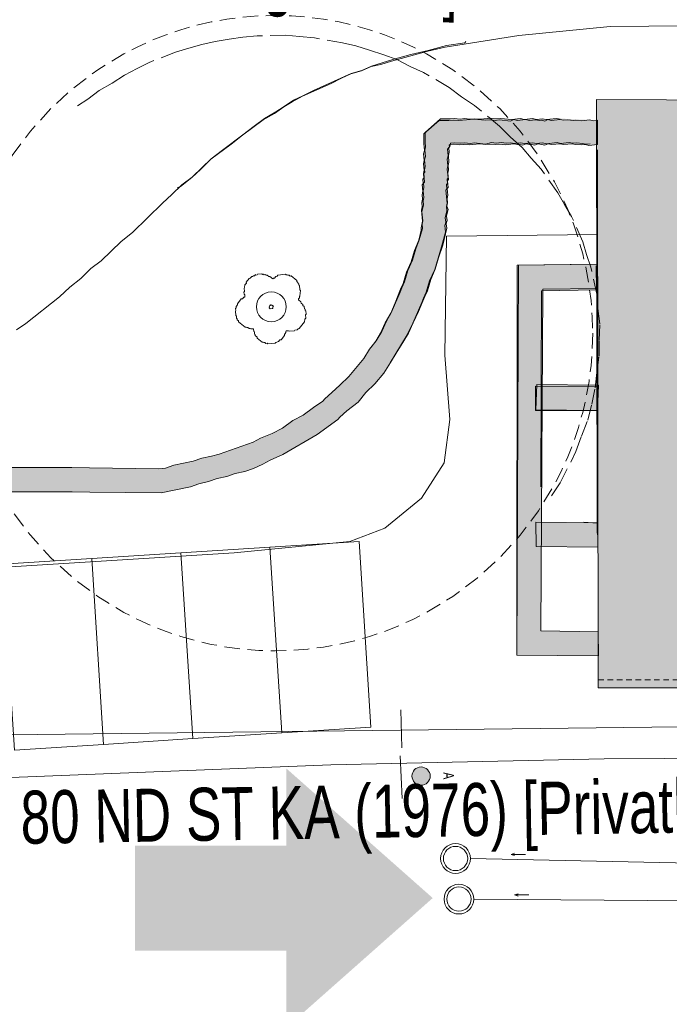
# Model space of a CAD drawing. Header units: metres. Extents: x -740 to 758, y -633 to 854.
# Tile 528 of 656: x -58 to -41, y -10 to 17. Entities that reach past the tile are written whole.
import ezdxf

# ---------------------------------------------------------------- set-up
doc = ezdxf.new("R2010")
doc.units = ezdxf.units.M
doc.header["$MEASUREMENT"] = 0
doc.linetypes.add('416_208', pattern=[0.624, 0.416, -0.208])
doc.linetypes.add('Strichlinie_ eng', pattern=[0.23, 0.15, -0.08])
for name, color, linetype in [('01_Bestand_Schrankenanlage_Leitungen', 7, 'Continuous'), ('Gas.LOVION', 7, 'Continuous'), ('Gis.LOVION', 7, 'Continuous'), ('Grundkarte.LOVION', 7, 'Continuous'), ('Stellplaetze', 7, 'Continuous'), ('Telko.LOVION', 7, 'Continuous'), ('Wasser.LOVION', 7, 'Continuous')]:
    doc.layers.add(name, color=color, linetype=linetype)
doc.styles.add('ERSTELLTER_STIL_1', font='arial.ttf')

# ---------------------------------------------------------------- blocks, each defined once
blk = doc.blocks.new('Hauptzufahrt 23')
at = {"layer": 'Grundkarte.LOVION', "linetype": 'Continuous', "lineweight": 18}
blk.add_hatch(color=7, dxfattribs=at).paths.add_polyline_path([(-4, -1.41), (0.062, -1.41), (0.062, -3.484), (4, 0), (0.062, 3.484), (0.062, 1.41), (-4, 1.41)])

msp = doc.modelspace()

# ---------------------------------------------------------------- hatches: boundary and pattern name
at = {"layer": 'Grundkarte.LOVION', "linetype": 'Continuous', "lineweight": 18}
for color, points in [(9, [(-42.499, 14.79), (-42.484, 3.147), (-42.46, 3.127), (-42.453, -1.009), (-37.406, -1.027), (-30.153, -1.009), (-30.076, 1.431), (-29.343, 1.446), (-27.569, 1.442), (-26.802, 1.458), (-26.772, 0), (0, 0), (-0.173, 15.973), (-27.188, 15.992), (-27.223, 14.835), (-31.239, 14.797), (-34.989, 14.756)]), (9, [(-46.308, 13.629), (-46.158, 13.614), (-46.041, 13.625), (-45.892, 13.61), (-45.775, 13.622), (-45.476, 13.592), (-45.333, 13.636), (-45.184, 13.621), (-45.066, 13.632), (-44.917, 13.617), (-44.8, 13.628), (-44.709, 13.608), (-44.534, 13.625), (-44.443, 13.604), (-44.209, 13.627), (-44.118, 13.606), (-43.943, 13.624), (-43.852, 13.603), (-43.559, 13.632), (-43.468, 13.611), (-43.234, 13.634), (-43.143, 13.613), (-43.026, 13.625), (-42.877, 13.61), (-42.786, 13.589), (-42.498, 13.597), (-42.498, 14.229), (-43.563, 14.281), (-43.856, 14.253), (-43.947, 14.273), (-44.123, 14.256), (-44.213, 14.277), (-44.447, 14.254), (-44.538, 14.275), (-44.772, 14.252), (-45.071, 14.282), (-45.188, 14.27), (-45.337, 14.285), (-45.63, 14.257), (-45.779, 14.272), (-45.896, 14.26), (-46.046, 14.275), (-46.163, 14.264), (-46.312, 14.279), (-46.429, 14.267), (-46.695, 14.271), (-47.103, 13.906), (-47.107, 13.639), (-47.095, 13.522), (-47.116, 13.432), (-47.099, 13.256), (-47.119, 13.165), (-47.102, 12.99), (-47.123, 12.899), (-47.117, 12.84), (-47.144, 12.808), (-47.121, 12.574), (-47.147, 12.542), (-47.136, 12.425), (-47.156, 12.334), (-47.139, 12.158), (-47.16, 12.068), (-47.148, 11.951), (-47.19, 11.769), (-47.167, 11.535), (-47.187, 11.444), (-47.176, 11.327), (-47.265, 11.023), (-47.359, 10.777), (-47.447, 10.473), (-47.568, 10.195), (-47.656, 9.891), (-47.73, 9.736), (-47.777, 9.613), (-48.018, 9.058), (-48.145, 8.839), (-48.265, 8.561), (-48.418, 8.309), (-48.603, 8.084), (-48.756, 7.833), (-49.152, 7.351), (-49.395, 7.12), (-49.612, 6.922), (-49.803, 6.755), (-49.856, 6.691), (-50.105, 6.519), (-50.38, 6.315), (-50.662, 6.169), (-50.937, 5.965), (-51.219, 5.819), (-51.532, 5.7), (-51.728, 5.592), (-52.642, 5.266), (-52.844, 5.217), (-53.105, 5.162), (-53.334, 5.08), (-53.855, 4.97), (-54.083, 4.889), (-54.259, 4.871), (-56.123, 4.896), (-56.597, 4.909), (-59.021, 4.908), (-60.119, 4.949), (-61.418, 4.94), (-63.842, 4.939), (-66.239, 4.971), (-68.13, 4.963), (-68.662, 4.97), (-71.086, 4.97), (-72.119, 4.958), (-73.477, 4.943), (-75.901, 4.943), (-76.135, 4.92), (-78.319, 4.883), (-80.119, 4.855), (-80.71, 4.857), (-81.503, 4.809), (-82.058, 4.134), (-80.706, 4.207), (-80.114, 4.205), (-78.314, 4.234), (-76.131, 4.27), (-75.896, 4.293), (-73.473, 4.293), (-72.115, 4.308), (-71.081, 4.32), (-68.658, 4.321), (-66.261, 4.289), (-64.104, 4.293), (-63.837, 4.29), (-61.414, 4.29), (-60.141, 4.267), (-59.017, 4.258), (-56.593, 4.259), (-56.119, 4.246), (-54.196, 4.227), (-53.414, 4.392), (-53.186, 4.474), (-52.925, 4.529), (-52.697, 4.61), (-52.436, 4.665), (-52.207, 4.747), (-51.947, 4.802), (-51.718, 4.883), (-51.463, 4.997), (-51.267, 5.105), (-50.927, 5.256), (-50.004, 5.79), (-49.453, 6.198), (-49.4, 6.263), (-49.209, 6.429), (-48.907, 6.665), (-48.696, 6.923), (-48.453, 7.153), (-48.215, 7.443), (-48.036, 7.726), (-47.883, 7.977), (-47.704, 8.261), (-47.551, 8.512), (-47.43, 8.79), (-47.283, 9.1), (-47.163, 9.378), (-47.116, 9.501), (-47.042, 9.656), (-46.954, 9.96), (-46.833, 10.238), (-46.745, 10.542), (-46.63, 10.878), (-46.526, 11.332), (-46.538, 11.449), (-46.517, 11.539), (-46.528, 11.657), (-46.487, 11.838), (-46.525, 11.923), (-46.504, 12.014), (-46.516, 12.131), (-46.495, 12.221), (-46.512, 12.397), (-46.486, 12.429), (-46.503, 12.605), (-46.477, 12.637), (-46.494, 12.813), (-46.473, 12.903), (-46.484, 13.02), (-46.464, 13.111), (-46.481, 13.287), (-46.46, 13.377), (-46.472, 13.495), (-46.445, 13.527), (-46.425, 13.617)]), (254, [(-46.342, 13.587), (-46.193, 13.572), (-46.076, 13.583), (-45.926, 13.568), (-45.634, 13.597), (-45.484, 13.582), (-45.367, 13.593), (-45.218, 13.579), (-45.101, 13.59), (-44.952, 13.575), (-44.718, 13.598), (-44.627, 13.577), (-44.568, 13.583), (-44.478, 13.562), (-44.393, 13.6), (-44.302, 13.579), (-44.243, 13.585), (-44.153, 13.564), (-44.068, 13.602), (-43.886, 13.561), (-43.801, 13.599), (-43.711, 13.578), (-43.477, 13.601), (-43.386, 13.58), (-43.152, 13.603), (-43.061, 13.583), (-42.912, 13.568), (-42.795, 13.579), (-42.704, 13.558), (-42.47, 13.581), (-42.474, 14.231), (-42.591, 14.22), (-42.682, 14.24), (-42.916, 14.217), (-43.065, 14.232), (-43.124, 14.227), (-43.273, 14.242), (-43.39, 14.23), (-43.481, 14.251), (-43.715, 14.228), (-43.806, 14.249), (-43.891, 14.211), (-43.981, 14.231), (-44.04, 14.226), (-44.131, 14.246), (-44.306, 14.229), (-44.397, 14.25), (-44.631, 14.227), (-44.722, 14.248), (-44.807, 14.21), (-45.105, 14.24), (-45.223, 14.228), (-45.372, 14.243), (-45.489, 14.232), (-45.787, 14.262), (-46.197, 14.222), (-46.346, 14.237), (-46.464, 14.225), (-46.73, 14.229), (-47.138, 13.864), (-47.141, 13.597), (-47.124, 13.422), (-47.145, 13.331), (-47.127, 13.155), (-47.148, 13.065), (-47.131, 12.889), (-47.152, 12.798), (-47.14, 12.681), (-47.167, 12.649), (-47.155, 12.532), (-47.182, 12.5), (-47.164, 12.324), (-47.185, 12.234), (-47.174, 12.116), (-47.194, 12.026), (-47.183, 11.909), (-47.204, 11.818), (-47.175, 11.525), (-47.216, 11.344), (-47.211, 11.285), (-47.273, 11.013), (-47.393, 10.735), (-47.482, 10.431), (-47.602, 10.153), (-47.691, 9.849), (-47.764, 9.694), (-47.906, 9.326), (-48.026, 9.048), (-48.179, 8.797), (-48.3, 8.519), (-48.426, 8.299), (-48.558, 8.139), (-48.044, 7.716), (-47.586, 8.47), (-47.439, 8.78), (-47.197, 9.336), (-47.15, 9.459), (-47.077, 9.614), (-46.988, 9.918), (-46.841, 10.228), (-46.664, 10.836), (-46.555, 11.231), (-46.572, 11.407), (-46.552, 11.497), (-46.563, 11.615), (-46.522, 11.796), (-46.533, 11.913), (-46.512, 12.004), (-46.547, 12.355), (-46.52, 12.387), (-46.532, 12.504), (-46.505, 12.536), (-46.517, 12.654), (-46.49, 12.686), (-46.513, 12.92), (-46.493, 13.011), (-46.51, 13.186), (-46.489, 13.277), (-46.506, 13.453), (-46.453, 13.517), (-46.459, 13.575)]), (9, [(-42.472, 10.369), (-44.597, 10.338), (-44.637, -0.129), (-42.448, -0.151), (-42.452, 0.499), (-43.992, 0.526), (-43.942, 9.693), (-42.467, 9.719)]), (254, [(-42.506, 10.327), (-44.631, 10.296), (-44.637, 4.916), (-43.994, 4.388), (-43.977, 9.651), (-42.502, 9.677)]), (254, [(-44.136, 6.443), (-42.48, 6.428), (-42.484, 7.078), (-44.141, 7.093)]), (9, [(-44.128, 6.453), (-42.471, 6.438), (-42.449, 7.12), (-44.106, 7.135)]), (9, [(-42.472, 3.423), (-44.129, 3.438), (-44.124, 2.788), (-42.468, 2.773)]), (254, [(-42.48, 3.413), (-42.837, 3.437), (-42.484, 3.147)])]:
    msp.add_hatch(color=color, dxfattribs=at).paths.add_polyline_path(points)
at = {"layer": 'Telko.LOVION', "linetype": 'Continuous', "lineweight": 13}
msp.add_hatch(color=7, dxfattribs=at).paths.add_polyline_path([(-47.024, -3.534), (-47.006, -3.509), (-46.992, -3.482), (-46.98, -3.453), (-46.973, -3.423), (-46.969, -3.393), (-46.969, -3.362), (-46.973, -3.332), (-46.981, -3.302), (-46.992, -3.273), (-47.007, -3.246), (-47.025, -3.221), (-47.046, -3.199), (-47.07, -3.18), (-47.096, -3.163), (-47.124, -3.15), (-47.153, -3.141), (-47.184, -3.135), (-47.214, -3.133), (-47.245, -3.135), (-47.275, -3.141), (-47.305, -3.151), (-47.332, -3.164), (-47.358, -3.18), (-47.382, -3.2), (-47.403, -3.223), (-47.421, -3.248), (-47.436, -3.275), (-47.447, -3.303), (-47.455, -3.333), (-47.458, -3.364), (-47.458, -3.394), (-47.454, -3.425), (-47.447, -3.455), (-47.435, -3.483), (-47.42, -3.51), (-47.402, -3.535), (-47.381, -3.557), (-47.357, -3.577), (-47.331, -3.593), (-47.303, -3.606), (-47.274, -3.616), (-47.244, -3.622), (-47.213, -3.623), (-47.182, -3.621), (-47.152, -3.615), (-47.123, -3.606), (-47.095, -3.593), (-47.069, -3.576), (-47.045, -3.556)])

# ---------------------------------------------------------------- linework, layer by layer
at = {"layer": '01_Bestand_Schrankenanlage_Leitungen', "color": 122, "linetype": 'Continuous', "lineweight": 18}
for p, q in [((-44.794, -5.481), (-44.7, -5.45)), ((-44.406, -5.481), (-44.794, -5.481)), ((-44.794, -5.481), (-44.7, -5.512)), ((-30.913, -5.908), (-45.888, -5.59)), ((-44.703, -6.57), (-44.609, -6.539)), ((-44.315, -6.57), (-44.703, -6.57)), ((-44.703, -6.57), (-44.609, -6.602)), ((-6.666, -6.988), (-45.797, -6.68))]:
    msp.add_line(p, q, dxfattribs=at)
for centre, radius in [((-46.288, -5.59), 0.4), ((-46.288, -5.59), 0.326), ((-46.197, -6.68), 0.4), ((-46.197, -6.68), 0.326)]:
    msp.add_circle(centre, radius, dxfattribs=at)
at = {"layer": 'Gas.LOVION', "color": 5, "linetype": 'Continuous', "lineweight": 18}
msp.add_lwpolyline([(-23.228, -2.351), (-26.659, -2.331), (-28.02, -2.317), (-28.03, -2.82), (-29.742, -2.84), (-30.067, -2.842), (-35.857, -2.876), (-42.296, -2.914), (-49.64, -3.071), (-63.448, -3.623), (-76.714, -4.27), (-89.533, -4.962)], dxfattribs=at)
at = {"layer": 'Gis.LOVION', "color": 44, "linetype": '416_208', "lineweight": 18}
msp.add_lwpolyline([(-43.705, 4.15), (-43.473, 4.498), (-43.053, 5.337), (-42.901, 5.751), (-42.736, 6.181), (-42.63, 6.605), (-42.54, 7.043), (-42.492, 7.461), (-42.431, 7.896), (-42.429, 8.324), (-42.413, 8.769), (-42.469, 9.192), (-42.49, 9.56), (-42.65, 10.283), (-42.772, 10.626), (-42.865, 10.971), (-43.168, 11.651), (-43.362, 11.972), (-43.539, 12.28), (-43.986, 12.916), (-44.252, 13.215), (-44.501, 13.501), (-44.809, 13.781), (-45.104, 14.077), (-45.779, 14.632), (-46.127, 14.864), (-46.462, 15.112), (-47.151, 15.518), (-47.507, 15.675), (-47.865, 15.862), (-48.217, 15.99), (-48.599, 16.115), (-48.965, 16.227), (-49.327, 16.31), (-50.079, 16.443), (-50.482, 16.478), (-50.855, 16.515), (-51.622, 16.499), (-52.002, 16.462), (-52.367, 16.412), (-52.745, 16.345), (-53.106, 16.265), (-53.452, 16.172), (-53.811, 16.063), (-54.522, 15.787), (-54.846, 15.622), (-55.183, 15.442), (-55.517, 15.232), (-55.868, 15.035), (-56.17, 14.798), (-56.448, 14.623)], dxfattribs=at)
at = {"layer": 'Gis.LOVION', "color": 44, "linetype": 'Continuous', "lineweight": 18}
for points in [[(-50.838, 8.575), (-50.851, 8.559), (-50.848, 8.53), (-50.888, 8.482), (-50.885, 8.452), (-50.977, 8.34), (-51.007, 8.337), (-51.046, 8.289), (-51.076, 8.286), (-51.089, 8.27), (-51.118, 8.267), (-51.131, 8.251), (-51.336, 8.231), (-51.352, 8.244), (-51.382, 8.241), (-51.414, 8.268), (-51.443, 8.265), (-51.459, 8.278), (-51.488, 8.275), (-51.617, 8.381), (-51.62, 8.41), (-51.668, 8.45), (-51.671, 8.479), (-51.687, 8.492), (-51.693, 8.551), (-51.709, 8.564), (-51.714, 8.623), (-51.73, 8.636), (-51.789, 8.63), (-51.805, 8.643), (-51.834, 8.64), (-51.867, 8.667), (-51.896, 8.664), (-51.912, 8.677), (-51.941, 8.674), (-52.118, 8.82), (-52.121, 8.849), (-52.153, 8.875), (-52.156, 8.904), (-52.172, 8.918), (-52.178, 8.976), (-52.194, 8.989), (-52.205, 9.107), (-52.192, 9.123), (-52.198, 9.181), (-52.184, 9.197), (-52.187, 9.227), (-52.148, 9.275), (-52.151, 9.304), (-52.045, 9.433), (-52.016, 9.435), (-51.976, 9.484), (-51.947, 9.486), (-51.952, 9.545), (-51.968, 9.558), (-51.974, 9.617), (-51.961, 9.633), (-51.97, 9.721), (-51.956, 9.737), (-51.959, 9.766), (-51.946, 9.782), (-51.949, 9.811), (-51.909, 9.86), (-51.912, 9.889), (-51.833, 9.985), (-51.804, 9.988), (-51.764, 10.036), (-51.735, 10.039), (-51.722, 10.055), (-51.692, 10.058), (-51.666, 10.09), (-51.65, 10.077), (-51.62, 10.08), (-51.607, 10.096), (-51.49, 10.107), (-51.474, 10.094), (-51.445, 10.097), (-51.429, 10.084), (-51.399, 10.087), (-51.383, 10.074), (-51.354, 10.076), (-51.306, 10.037), (-51.277, 10.04), (-51.196, 9.974), (-51.183, 9.99), (-51.154, 9.993), (-51.114, 10.041), (-51.085, 10.044), (-51.059, 10.076), (-50.854, 10.096), (-50.838, 10.083), (-50.808, 10.085), (-50.792, 10.072), (-50.763, 10.075), (-50.731, 10.049), (-50.701, 10.052), (-50.557, 9.933), (-50.554, 9.903), (-50.522, 9.877), (-50.519, 9.848), (-50.503, 9.835), (-50.5, 9.805), (-50.484, 9.792), (-50.473, 9.675), (-50.456, 9.662), (-50.454, 9.632), (-50.467, 9.616), (-50.461, 9.558), (-50.474, 9.542), (-50.471, 9.513), (-50.485, 9.496), (-50.482, 9.467), (-50.508, 9.435), (-50.505, 9.406), (-50.441, 9.353), (-50.438, 9.324), (-50.39, 9.284), (-50.387, 9.255), (-50.355, 9.228), (-50.349, 9.17), (-50.333, 9.157), (-50.33, 9.127), (-50.314, 9.114), (-50.306, 9.026), (-50.319, 9.01), (-50.31, 8.922), (-50.337, 8.89), (-50.334, 8.861), (-50.347, 8.845), (-50.344, 8.816), (-50.489, 8.639), (-50.519, 8.636), (-50.545, 8.604), (-50.604, 8.598), (-50.617, 8.582), (-50.763, 8.568), (-50.779, 8.581)], [(-51.207, 9.175), (-51.265, 9.169), (-51.298, 9.195), (-51.284, 9.211), (-51.3, 9.225), (-51.287, 9.241), (-51.274, 9.257), (-51.261, 9.273), (-51.245, 9.26), (-51.231, 9.276), (-51.183, 9.236), (-51.196, 9.22), (-51.194, 9.191)]]:
    msp.add_lwpolyline(points, close=True, dxfattribs=at)
at = {"layer": 'Gis.LOVION', "color": 44, "linetype": '416_208', "lineweight": 18}
msp.add_circle((-51.132, 8.516), 8.529, dxfattribs=at)
at = {"layer": 'Gis.LOVION', "color": 44, "linetype": 'Continuous', "lineweight": 18}
msp.add_circle((-51.238, 9.223), 0.401, dxfattribs=at)
at = {"layer": 'Grundkarte.LOVION', "color": 8, "linetype": 'Continuous', "lineweight": 18}
for p, q in [((-44.632, 10.338), (-44.637, -0.129)), ((-42.493, 10.368), (-44.632, 10.338)), ((-44.637, -0.129), (-42.454, -0.151))]:
    msp.add_line(p, q, dxfattribs=at)
for points in [[(-26.507, 16.886), (-42.129, 16.747), (-44.588, 16.507), (-46.568, 16.195), (-47.03, 16.091), (-48.008, 15.818), (-48.295, 15.731), (-48.556, 15.676), (-48.811, 15.562), (-49.098, 15.475), (-49.353, 15.361), (-49.634, 15.216), (-50.399, 14.875), (-50.68, 14.729), (-50.903, 14.589), (-51.152, 14.417), (-51.46, 14.239), (-52.011, 13.831), (-52.313, 13.594), (-52.864, 13.186), (-53.134, 12.923), (-53.378, 12.692), (-53.68, 12.456), (-53.764, 12.418)], [(-46.012, 16.347), (-46.038, 16.315), (-46.533, 16.237), (-47.022, 16.101), (-47.485, 15.996), (-47.974, 15.86), (-48.548, 15.686), (-48.803, 15.572), (-49.09, 15.485), (-50.109, 15.031), (-50.391, 14.885), (-50.646, 14.771), (-50.895, 14.599), (-51.118, 14.459), (-51.425, 14.281), (-51.701, 14.077), (-52.003, 13.84), (-52.554, 13.432), (-52.856, 13.196), (-53.1, 12.965), (-53.369, 12.702), (-53.645, 12.498), (-53.915, 12.235), (-54.158, 12.004), (-54.968, 11.216), (-55.27, 10.979), (-55.81, 10.454), (-56.085, 10.249), (-56.355, 9.986), (-56.657, 9.75), (-56.927, 9.487), (-57.833, 8.778), (-58.082, 8.606)], [(-42.484, 3.147), (-42.499, 14.79), (-34.989, 14.756), (-31.239, 14.797), (-27.223, 14.835), (-27.188, 15.992), (-0.173, 15.973), (0, 0), (-26.77, 0), (-26.802, 1.458), (-27.569, 1.442), (-29.343, 1.446), (-30.076, 1.431)], [(-30.153, -1.009), (-42.453, -1.009), (-42.477, 13.442)], [(-84.99, 0.566), (-52.236, 2.616), (-49.132, 2.919), (-48.192, 3.277), (-47.207, 4.083), (-46.59, 5.03), (-46.438, 6.198), (-46.578, 7.928), (-46.535, 11.124), (-42.461, 11.168)]]:
    msp.add_lwpolyline(points, dxfattribs=at)
at = {"layer": 'Grundkarte.LOVION', "color": 7, "linetype": 'Continuous', "lineweight": 13}
for points in [[(-59.021, 4.908), (-56.597, 4.909), (-56.123, 4.896), (-54.259, 4.871), (-54.083, 4.889), (-53.855, 4.97), (-53.334, 5.08), (-53.105, 5.162), (-52.844, 5.217), (-52.642, 5.266), (-51.728, 5.592), (-51.532, 5.7), (-51.219, 5.819), (-50.937, 5.965), (-50.662, 6.169), (-50.38, 6.315), (-50.105, 6.519), (-49.856, 6.691), (-49.803, 6.755), (-49.612, 6.922), (-49.395, 7.12), (-49.152, 7.351), (-48.756, 7.833), (-48.603, 8.084), (-48.418, 8.309), (-48.265, 8.561), (-48.145, 8.839), (-48.018, 9.058), (-47.777, 9.613), (-47.73, 9.736), (-47.656, 9.891), (-47.568, 10.195), (-47.447, 10.473), (-47.359, 10.777), (-47.265, 11.023), (-47.176, 11.327), (-47.187, 11.444), (-47.167, 11.535), (-47.19, 11.769), (-47.148, 11.951), (-47.16, 12.068), (-47.139, 12.158), (-47.156, 12.334), (-47.136, 12.425), (-47.147, 12.542), (-47.121, 12.574), (-47.144, 12.808), (-47.117, 12.84), (-47.123, 12.899), (-47.102, 12.99), (-47.119, 13.165), (-47.099, 13.256), (-47.116, 13.432), (-47.095, 13.522), (-47.107, 13.639), (-47.103, 13.906), (-46.695, 14.271), (-46.429, 14.267), (-46.312, 14.279), (-46.163, 14.264), (-46.046, 14.275), (-45.896, 14.26), (-45.779, 14.272), (-45.63, 14.257), (-45.337, 14.285), (-45.188, 14.27), (-45.071, 14.282), (-44.772, 14.252), (-44.538, 14.275), (-44.447, 14.254), (-44.213, 14.277), (-44.123, 14.256), (-43.947, 14.273), (-43.856, 14.253), (-43.563, 14.281), (-43.473, 14.261)], [(-48.558, 8.139), (-48.426, 8.299), (-48.3, 8.519), (-48.179, 8.797), (-48.026, 9.048), (-47.906, 9.326), (-47.764, 9.694), (-47.691, 9.849), (-47.602, 10.153), (-47.482, 10.431), (-47.393, 10.735), (-47.273, 11.013), (-47.211, 11.285), (-47.216, 11.344), (-47.175, 11.525), (-47.204, 11.818), (-47.183, 11.909), (-47.194, 12.026), (-47.174, 12.116), (-47.185, 12.234), (-47.164, 12.324), (-47.182, 12.5), (-47.155, 12.532), (-47.167, 12.649), (-47.14, 12.681), (-47.152, 12.798), (-47.131, 12.889), (-47.148, 13.065), (-47.127, 13.155), (-47.145, 13.331), (-47.124, 13.422), (-47.141, 13.597), (-47.138, 13.864), (-46.73, 14.229), (-46.464, 14.225), (-46.346, 14.237), (-46.197, 14.222), (-45.787, 14.262), (-45.489, 14.232), (-45.372, 14.243), (-45.223, 14.228), (-45.105, 14.24), (-44.807, 14.21), (-44.722, 14.248), (-44.631, 14.227), (-44.397, 14.25), (-44.306, 14.229), (-44.131, 14.246), (-44.04, 14.226), (-43.981, 14.231), (-43.891, 14.211), (-43.806, 14.249), (-43.715, 14.228), (-43.481, 14.251), (-43.39, 14.23), (-43.273, 14.242), (-43.124, 14.227), (-43.065, 14.232), (-42.916, 14.217), (-42.682, 14.24), (-42.591, 14.22), (-42.474, 14.231), (-42.47, 13.581), (-42.704, 13.558), (-42.795, 13.579), (-42.912, 13.568), (-43.061, 13.583), (-43.152, 13.603), (-43.386, 13.58), (-43.477, 13.601), (-43.711, 13.578), (-43.801, 13.599), (-43.886, 13.561), (-44.068, 13.602), (-44.153, 13.564), (-44.243, 13.585), (-44.302, 13.579), (-44.393, 13.6), (-44.478, 13.562), (-44.568, 13.583), (-44.627, 13.577), (-44.718, 13.598), (-44.952, 13.575), (-45.101, 13.59), (-45.218, 13.579), (-45.367, 13.593), (-45.484, 13.582), (-45.634, 13.597), (-45.926, 13.568), (-46.076, 13.583), (-46.193, 13.572), (-46.342, 13.587), (-46.459, 13.575), (-46.453, 13.517), (-46.506, 13.453), (-46.489, 13.277), (-46.51, 13.186), (-46.493, 13.011), (-46.513, 12.92), (-46.49, 12.686), (-46.517, 12.654), (-46.505, 12.536), (-46.532, 12.504), (-46.52, 12.387), (-46.547, 12.355), (-46.512, 12.004), (-46.533, 11.913), (-46.522, 11.796), (-46.563, 11.615), (-46.552, 11.497), (-46.572, 11.407), (-46.555, 11.231), (-46.664, 10.836), (-46.841, 10.228), (-46.988, 9.918), (-47.077, 9.614), (-47.15, 9.459), (-47.197, 9.336), (-47.439, 8.78), (-47.586, 8.47), (-48.044, 7.716)], [(-42.669, 13.6), (-42.786, 13.589), (-42.877, 13.61), (-43.026, 13.625), (-43.143, 13.613), (-43.234, 13.634), (-43.468, 13.611), (-43.559, 13.632), (-43.852, 13.603), (-43.943, 13.624), (-44.118, 13.606), (-44.209, 13.627), (-44.443, 13.604), (-44.534, 13.625), (-44.709, 13.608), (-44.8, 13.628), (-44.917, 13.617), (-45.066, 13.632), (-45.184, 13.621), (-45.333, 13.636), (-45.476, 13.592), (-45.775, 13.622), (-45.892, 13.61), (-46.041, 13.625), (-46.158, 13.614), (-46.308, 13.629), (-46.425, 13.617), (-46.445, 13.527), (-46.472, 13.495), (-46.46, 13.377), (-46.481, 13.287), (-46.464, 13.111), (-46.484, 13.02), (-46.473, 12.903), (-46.494, 12.813), (-46.477, 12.637), (-46.503, 12.605), (-46.486, 12.429), (-46.512, 12.397), (-46.495, 12.221), (-46.516, 12.131), (-46.504, 12.014), (-46.525, 11.923), (-46.487, 11.838), (-46.528, 11.657), (-46.517, 11.539), (-46.538, 11.449), (-46.526, 11.332), (-46.63, 10.878), (-46.745, 10.542), (-46.833, 10.238), (-46.954, 9.96), (-47.042, 9.656), (-47.116, 9.501), (-47.163, 9.378), (-47.283, 9.1), (-47.43, 8.79), (-47.551, 8.512), (-47.704, 8.261), (-47.883, 7.977), (-48.036, 7.726), (-48.215, 7.443), (-48.453, 7.153), (-48.696, 6.923), (-48.907, 6.665), (-49.209, 6.429), (-49.4, 6.263), (-49.453, 6.198), (-50.004, 5.79), (-50.927, 5.256), (-51.267, 5.105), (-51.463, 4.997), (-51.718, 4.883), (-51.947, 4.802), (-52.207, 4.747), (-52.436, 4.665), (-52.697, 4.61), (-52.925, 4.529), (-53.186, 4.474), (-53.414, 4.392), (-54.196, 4.227), (-56.119, 4.246), (-56.593, 4.259), (-59.017, 4.258)], [(-42.506, 10.327), (-42.502, 9.677), (-43.977, 9.651), (-43.994, 4.388)], [(-42.837, 3.437), (-42.48, 3.413), (-42.484, 3.147)]]:
    msp.add_lwpolyline(points, dxfattribs=at)
for points in [[(-42.472, 10.369), (-42.467, 9.719), (-43.942, 9.693), (-43.992, 0.526), (-42.452, 0.499), (-42.448, -0.151), (-44.637, -0.129), (-44.597, 10.338)], [(-44.136, 6.443), (-44.141, 7.093), (-42.484, 7.078), (-42.48, 6.428)], [(-44.128, 6.453), (-44.106, 7.135), (-42.449, 7.12), (-42.471, 6.438)], [(-42.472, 3.423), (-42.468, 2.773), (-44.124, 2.788), (-44.129, 3.438)]]:
    msp.add_lwpolyline(points, close=True, dxfattribs=at)
at = {"layer": 'Grundkarte.LOVION', "color": 8, "linetype": 'Strichlinie_ eng', "lineweight": 18}
msp.add_lwpolyline([(-42.453, -0.789), (-30.399, -0.788), (-30.323, 1.649), (-26.587, 1.68), (-26.556, 0.22), (-0.002, 0.22)], dxfattribs=at)
at = {"layer": 'Stellplaetze', "color": 9, "linetype": 'Continuous', "lineweight": 18}
for points in [[(-50.955, -2.218), (-48.56, -2.064), (-48.88, 2.925), (-51.275, 2.772)], [(-53.35, -2.372), (-50.955, -2.218), (-51.275, 2.772), (-53.67, 2.618)], [(-58.14, -2.679), (-55.745, -2.525), (-56.065, 2.464), (-58.46, 2.311)], [(-55.745, -2.525), (-53.35, -2.372), (-53.67, 2.618), (-56.065, 2.464)]]:
    msp.add_lwpolyline(points, close=True, dxfattribs=at)
at = {"layer": 'Telko.LOVION', "color": 1, "linetype": 'Continuous', "lineweight": 18}
msp.add_lwpolyline([(-88.252, -3.403), (-65.254, -2.381), (-63.545, -2.332), (-28.252, -1.911), (-27.399, -2.019), (-27.226, -1.515), (-27.246, 0.951)], dxfattribs=at)
at = {"layer": 'Telko.LOVION', "color": 7, "linetype": 'Continuous', "lineweight": 13}
for points in [[(-47.759, -1.601), (-47.734, -2.619)], [(-47.772, -2.829), (-47.719, -3.977)]]:
    msp.add_lwpolyline(points, dxfattribs=at)
msp.add_circle((-47.214, -3.378), 0.245, dxfattribs=at)

# ---------------------------------------------------------------- block references
at = {"layer": 'Grundkarte.LOVION', "color": 242, "linetype": 'Continuous', "lineweight": 18}
msp.add_blockref('Hauptzufahrt 23', (-50.901, -6.652), dxfattribs=at)

# ---------------------------------------------------------------- texts
at = {"layer": 'Gas.LOVION', "color": 5, "linetype": 'Continuous', "lineweight": 18, "insert": (-57.957, -5.627), "char_height": 1.42278, "attachment_point": 7, "rotation": 0.9898, "style": 'ERSTELLTER_STIL_1'}
msp.add_mtext('{\\A1;\\W0.71847x;80 ND ST KA (1976) [Privatleitung WSW]}', dxfattribs=at)
at = {"layer": 'Telko.LOVION', "color": 7, "linetype": 'Continuous', "lineweight": 13, "insert": (-46.618, -3.277), "char_height": 0.28443, "attachment_point": 7, "rotation": 271.792, "style": 'ERSTELLTER_STIL_1'}
msp.add_mtext('{\\A1;\\W0.71043x;A}', dxfattribs=at)
at = {"layer": 'Wasser.LOVION', "color": 150, "linetype": 'Continuous', "lineweight": 18, "insert": (-75.472, 17.746), "char_height": 1.42278, "attachment_point": 7, "rotation": 358.2444, "style": 'ERSTELLTER_STIL_1'}
msp.add_mtext('{\\A1;\\W0.71752x;unbekannt  UA UI (1976)  [Privatleitung WSW]}', dxfattribs=at)

doc.saveas('drawing.dxf')
